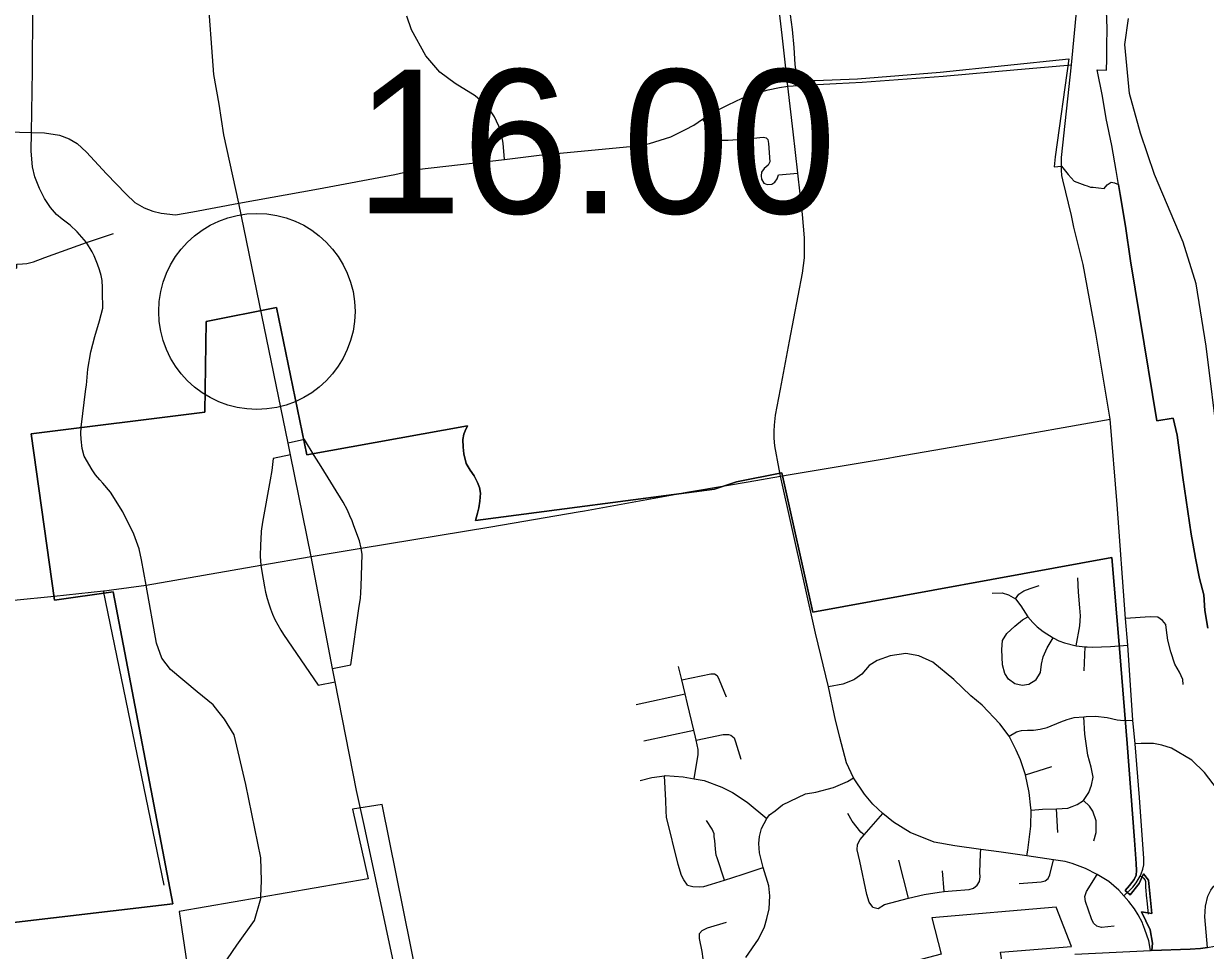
# Model space of a CAD drawing. Extents: x 1729596 to 1934326, y 644115 to 911751.
# Drawn here: x 1788422 to 1797457, y 753638 to 760728 of the extents above; entities that cross this region are included whole.
import ezdxf

# ---------------------------------------------------------------- set-up
doc = ezdxf.new("R2010")
doc.units = 0
for name, color, linetype in [('Default', 7, 'Continuous'), ('GM_X_City_Street', 7, 'Continuous'), ('GM_X_Corporation', 7, 'Continuous'), ('GM_X_County_Road', 7, 'Continuous'), ('GM_X_Interchange_Ramps', 7, 'Continuous'), ('GM_X_Interstate_Route', 7, 'Continuous'), ('GM_X_Township', 7, 'Continuous')]:
    doc.layers.add(name, color=color, linetype=linetype)

msp = doc.modelspace()

# ---------------------------------------------------------------- linework, layer by layer
at = {"layer": 'Default'}
msp.add_circle((1790205.9, 758526.8), 750, dxfattribs=at)
at = {"layer": 'GM_X_City_Street'}
for points in [[(1794264.2, 760250.4), (1794222.3, 760639.4), (1794156.9, 761184.7), (1794125.6, 761334.1), (1794098.3, 761406.4), (1794016.1, 761625.6), (1793916.4, 761923.3), (1793861.5, 762072.2), (1793810.9, 762252.9), (1793754.5, 762488.4), (1793725.6, 762661.9), (1793711.2, 762739.9), (1793676.5, 763042), (1793660.6, 763196.6), (1793634.6, 763508.8), (1793627.4, 763701), (1793630.2, 763841.2), (1793646.2, 764095.6), (1793658.2, 764238)], [(1789025, 758710.8), (1789023.1, 758763.8), (1789014.6, 758801.1), (1789002.2, 758845.5), (1788987.2, 758888.9), (1788962.1, 758950.7), (1788945.4, 758983), (1788902.7, 759053.7), (1788831, 759134.5), (1788777.5, 759187.1), (1788716.5, 759233.1), (1788674.8, 759269), (1788627.1, 759321.6), (1788582.9, 759390.1), (1788544.4, 759466.2), (1788508.5, 759555.5), (1788491, 759634.1), (1788485.1, 759692.5), (1788480.9, 759756), (1788481.5, 759894.7), (1788489.3, 760370.9), (1788492.7, 760843.7)], [(1792098.2, 759687.9), (1792088, 759814.9), (1792069.7, 759911), (1792021.3, 760015.1), (1791967.7, 760094.7), (1791874.4, 760176.4), (1791722.8, 760269.7), (1791603.2, 760357.2), (1791498.3, 760482.6), (1791387.5, 760680.9), (1791351.8, 760786)], [(1794635.1, 760270.1), (1794833.8, 760280.1), (1795452.2, 760327.5), (1796020.8, 760376.5), (1796433.3, 760413.6)], [(1789583.1, 759266.7), (1789716.7, 759288.1), (1790068.8, 759353.9), (1790675.7, 759464.5), (1791259.3, 759573.4), (1791426.6, 759611.4), (1792098.2, 759687.9), (1792363.9, 759723.3), (1793031.9, 759784.9), (1793116.3, 759792.4), (1793208.1, 759812.2), (1793290, 759837), (1793369.3, 759861.8), (1793483.5, 759918.9), (1793545.5, 759951.1), (1793612.5, 759998.3), (1793726.6, 760065.3), (1793808.5, 760107.4), (1793915.2, 760157.1), (1794003.6, 760190.5), (1794114.3, 760221.7), (1794200.9, 760239.2), (1794264.2, 760250.4)], [(1794199.5, 757319.4), (1794165.8, 757498.2), (1794160.5, 757556.3), (1794160.5, 757609.8), (1794163.2, 757656.8), (1794171.2, 757733.6), (1794209, 757931.9), (1794276.6, 758300), (1794376, 758819), (1794393.3, 758937.5), (1794393.3, 759088.8), (1794376.5, 759268.5), (1794340.8, 759583.8), (1794306.3, 759899.7), (1794264.2, 760250.4)], [(1794264.2, 760250.4), (1794346.9, 760255.6), (1794635.1, 760270.1)], [(1787842.1, 759913.9), (1788481.5, 759894.7), (1788583, 759893.1), (1788696.5, 759876.3), (1788771.7, 759846.2), (1788831.8, 759811.2), (1788903.9, 759745.6), (1789054.9, 759579), (1789205.8, 759422.9), (1789273.5, 759360.4), (1789344.6, 759318.8), (1789410.5, 759292.8), (1789474.7, 759277.1), (1789583.1, 759266.7)], [(1793612.5, 759998.3), (1793677.2, 759907.5), (1793702.7, 759869.7), (1793716, 759849.3), (1793730.3, 759838), (1793753.8, 759837), (1793809.9, 759838), (1793982.4, 759850.3), (1794051.9, 759858.5), (1794079.4, 759860.5), (1794098.8, 759854.4), (1794112.1, 759842.1), (1794118.2, 759812.5), (1794126.4, 759671.6), (1794115.1, 759646.1), (1794084.5, 759620.6), (1794064.1, 759592), (1794061, 759564.5), (1794063.1, 759538.9), (1794082.5, 759508.3), (1794108, 759497.1), (1794141.7, 759499.1), (1794166.2, 759515.4), (1794183.6, 759540), (1794192.7, 759570.6), (1794340.8, 759583.8)], [(1796834.4, 754054.6), (1796902.1, 754122.1), (1796929.1, 754155), (1796958.2, 754205.8), (1796966.9, 754224.9), (1796979, 754259.7), (1796985.6, 754293.3), (1796985.6, 754340), (1796954.5, 754809.1), (1796919.6, 755218.7), (1796902.6, 755400.7), (1796863.3, 755973.8), (1796847.6, 756176.8), (1796782.1, 757049.5), (1796728, 757701.5), (1796620, 758359.1), (1796523.7, 758884.4), (1796452, 759171.6), (1796434.4, 759260.6), (1796366.3, 759533.3), (1796358.9, 759567), (1796356.8, 759606.3), (1796356.9, 759637.5), (1796357, 759661.8)], [(1788365.8, 758855), (1788370.2, 758860.2), (1788370.2, 758887.4), (1788413, 758891.3), (1788448, 758893.6), (1788497.7, 758906.8), (1788585.5, 758939.5), (1788902.7, 759053.7), (1789110.2, 759122.9)], [(1788898.6, 757934.9), (1788901.9, 757962.1), (1788913, 758085.6), (1788936.7, 758218.5), (1788966.8, 758334), (1789003.2, 758455.9), (1789026.9, 758550.8), (1789026.2, 758675.2), (1789025, 758710.8)], [(1789005.3, 757238.8), (1788972.6, 757277.2), (1788947.1, 757314.2), (1788884.5, 757418.2), (1788869.8, 757478.6), (1788862.5, 757549), (1788858.9, 757593.7), (1788862.5, 757639.9), (1788898.6, 757934.9)], [(1795032.5, 757404.4), (1795085.6, 757413.2), (1795808, 757540.3), (1796728, 757701.5)], [(1794209.3, 757267.4), (1794283, 757279.6), (1795032.5, 757404.4)], [(1794209.3, 757267.4), (1794199.5, 757319.4)], [(1789358.9, 756431.6), (1789323.4, 756626), (1789306.2, 756709.4), (1789264.5, 756823.6), (1789181.7, 756993.8), (1789085.4, 757144.9), (1789028, 757212.1), (1789005.3, 757238.8)], [(1793795.8, 757194.7), (1793962.3, 757222.9), (1794209.3, 757267.4)], [(1794662.5, 755269.8), (1794630.1, 755399), (1794575.2, 755654.8), (1794476.4, 756065.8), (1794209.3, 757267.4)], [(1792710.9, 757001.6), (1793382.1, 757123.3)], [(1793382.1, 757123.3), (1793493.3, 757143.5), (1793795.8, 757194.7)], [(1791003.1, 756715), (1791994.2, 756879.5), (1792662.4, 756992.8), (1792710.9, 757001.6)], [(1790236.3, 756584.6), (1790619.8, 756651.1), (1790696.5, 756663.9)], [(1790696.5, 756663.9), (1791003.1, 756715)], [(1789358.9, 756431.6), (1790236.3, 756584.6)], [(1796469.6, 755968.7), (1796496.7, 756122.5), (1796503.5, 756196.9), (1796498.4, 756257.7), (1796488.2, 756377.7), (1796481.5, 756487.6)], [(1787022.2, 756188.3), (1787057.9, 756191.9), (1787419.2, 756226.7), (1788657, 756348.4), (1789031.7, 756387.9), (1789041.3, 756389.1)], [(1789497.8, 754136.3), (1789031.7, 756387.9)], [(1789041.3, 756389.1), (1789094.2, 756396.2)], [(1789094.2, 756396.2), (1789358.9, 756431.6)], [(1789906.6, 755471.5), (1789870.4, 755516), (1789748.8, 755617.4), (1789546.1, 755786.3), (1789478.5, 755874.1), (1789438, 755989), (1789358.9, 756431.6)], [(1796005.1, 756328.7), (1796032.1, 756364.2), (1796069.3, 756389.5), (1796118.3, 756406.4), (1796185.8, 756430.1)], [(1795827.7, 756370.9), (1795903.7, 756372.6), (1795952.7, 756357.4), (1796005.1, 756328.7), (1796045.7, 756274.6), (1796099.7, 756190.1), (1796136.9, 756146.2), (1796170.7, 756114.1), (1796217.9, 756078.6), (1796293.9, 756029.6), (1796336.2, 756007.6), (1796380.1, 755992.4), (1796469.6, 755968.7), (1796537.2, 755960.3), (1796553.5, 755959.3)], [(1796162.2, 755706.8), (1796108.1, 755673), (1796057.4, 755664.6), (1796000, 755678.1), (1795951, 755713.5), (1795924, 755755.8), (1795907.1, 755821.7), (1795900.3, 755940), (1795905.4, 756009.3), (1795939.2, 756061.7), (1796000, 756119.1), (1796059.2, 756168.1), (1796099.7, 756190.1)], [(1797287.3, 755671.3), (1797285.6, 755711.9), (1797258.6, 755765.9), (1797224.8, 755828.5), (1797192.7, 755921.4), (1797170.7, 756012.7), (1797158.9, 756087.9), (1797153.8, 756131), (1797128.5, 756163.1), (1797094.7, 756188.4), (1797035.6, 756190.1), (1796847.6, 756176.8)], [(1796162.2, 755706.8), (1796197.7, 755764.3), (1796204.4, 755828.5), (1796216.3, 755884.2), (1796248.3, 755953.5), (1796293.9, 756029.6)], [(1796530.5, 755777.8), (1796537.2, 755960.3)], [(1796553.5, 755959.3), (1796594.7, 755956.9), (1796731.5, 755962), (1796863.3, 755973.8)], [(1796123.8, 754729), (1796110.6, 754845.4), (1796081.1, 754981.8), (1796043.9, 755096.8), (1796011.8, 755169.4), (1795956.1, 755275.9), (1795886.8, 755370.5), (1795750, 755514.1), (1795663.8, 755586.8), (1795532.9, 755710.2), (1795374.1, 755842), (1795266, 755892.7), (1795168, 755909.6), (1795046.4, 755892.7), (1794948.4, 755855.5), (1794887.6, 755818.3), (1794830.2, 755750.8), (1794777.1, 755713.3)], [(1793548.3, 754951), (1793572.9, 755091.4), (1793579.8, 755133.5), (1793579.1, 755173.9), (1793564.1, 755246.3), (1793559.4, 755269.1), (1793546.2, 755324.2), (1793498.1, 755524.5), (1793479.5, 755602.1), (1793454.3, 755706.9), (1793429.5, 755810)], [(1793454.3, 755706.9), (1793676.2, 755754.2), (1793704.6, 755753), (1793724.9, 755740.1), (1793739.9, 755708.3), (1793794.2, 755579.2)], [(1794777.1, 755713.3), (1794769.8, 755708.1), (1794686.6, 755675.2), (1794575.2, 755654.8)], [(1793105.7, 755519.7), (1793479.5, 755602.1)], [(1790236.2, 754054), (1790242.1, 754171.3), (1790235.3, 754347), (1790120.4, 754907.8), (1790032.6, 755286.3), (1789958.3, 755407.9), (1789906.6, 755471.5)], [(1795956.1, 755275.9), (1796013.5, 755309.7), (1796050.7, 755321.5), (1796098, 755323.2), (1796141.9, 755323.2), (1796194.3, 755330), (1796246.7, 755343.5), (1796351.4, 755385.7), (1796400.4, 755404.3), (1796454.4, 755419.5), (1796527.4, 755426.3), (1796545.7, 755427)], [(1796125.9, 754710.8), (1796212.8, 754719.1), (1796318.4, 754721.2), (1796405.3, 754725.3), (1796439.7, 754739.9), (1796477, 754754.3), (1796524.6, 754785.4), (1796565.1, 754844.9), (1796585.4, 754902.4), (1796598.9, 754963.2), (1796584.1, 755040.5), (1796559.5, 755132.3), (1796534.9, 755291.5), (1796527.4, 755426.3)], [(1796545.7, 755427), (1796616.6, 755429.7), (1796706.2, 755421.2), (1796783.9, 755402.6), (1796834.6, 755397.5), (1796902.6, 755400.7)], [(1793163.2, 755242), (1793546.2, 755324.2)], [(1793564.1, 755246.3), (1793771.2, 755290.3), (1793811.3, 755289.7), (1793828.4, 755284.7), (1793854.1, 755264.3), (1793864.3, 755234.6), (1793904.7, 755102.1)], [(1796834.4, 754054.6), (1796795.2, 754100), (1796718, 754166.2), (1796630.4, 754219.3), (1796541, 754264.8), (1796437.5, 754304), (1796384.7, 754317.2), (1796296.9, 754330.7), (1796093, 754360.9), (1795878, 754391.4), (1795741, 754410.3), (1795542.7, 754438.9), (1795384.8, 754465.6), (1795201.2, 754540.9), (1795072.8, 754619.7), (1794990, 754684.5), (1794915.7, 754755.8), (1794851.4, 754833.8), (1794767, 754958.5), (1794714.6, 755074.3), (1794663.1, 755267.3), (1794662.5, 755269.8)], [(1797474.1, 753661.2), (1797453.4, 753894.5), (1797457.5, 753975.5), (1797476.1, 754052), (1797498.8, 754098.2), (1797520.1, 754127.5), (1797571.4, 754176), (1797653.1, 754228.1), (1797703.8, 754262.5), (1797740.9, 754311.2), (1797760.9, 754364.1), (1797763.9, 754420.6), (1797710.8, 754612.1), (1797671.9, 754687.7), (1797642.1, 754738.8), (1797582.5, 754826.9), (1797449.4, 754998.5), (1797353, 755093.2), (1797198.2, 755184.3), (1797125.1, 755208.3), (1797060.9, 755220.1), (1796967.1, 755222.2), (1796919.6, 755218.7)], [(1796081.1, 754981.8), (1796283.8, 755044.4)], [(1793135.6, 754937.8), (1793225.5, 754960.7), (1793321.2, 754974.3), (1793328, 754975.3), (1793464.5, 754966.4), (1793548.3, 754951), (1793624.6, 754937), (1793759.8, 754887.6), (1793842.5, 754845.2), (1793955.2, 754771.4), (1794104, 754647.1)], [(1793497.8, 754137), (1793468.8, 754177.4), (1793451.2, 754212.1), (1793427.1, 754295.3), (1793338, 754657.6), (1793333.8, 754703.4), (1793332.3, 754784.1), (1793321.2, 754974.3)], [(1793943.5, 753584.6), (1794040.6, 753724), (1794085.5, 753817.3), (1794105.4, 753882), (1794123.3, 753955.1), (1794127.5, 754054.8), (1794118.9, 754130.9), (1794075.3, 754273.1), (1794047.2, 754383.3), (1794043.6, 754457.1), (1794047.3, 754510.4), (1794064.8, 754570), (1794104, 754647.1), (1794125, 754674.6), (1794168.2, 754705.1), (1794225.2, 754752.5), (1794399.3, 754834.9), (1794479.4, 754849.7), (1794613.6, 754883.5), (1794720.7, 754929.9), (1794767, 754958.5)], [(1796605.3, 754475.4), (1796621.3, 754540), (1796622.7, 754628.1), (1796595.8, 754702.6), (1796570.9, 754741.9), (1796524.6, 754785.4)], [(1794848.6, 754522.1), (1794822.3, 754543.2), (1794757, 754626.6), (1794724.2, 754684.4)], [(1794913.7, 753967.7), (1794886.9, 754006.2), (1794869.5, 754065.1), (1794815.9, 754319.9), (1794796.2, 754407.3), (1794798.5, 754449), (1794818, 754486), (1794848.6, 754522.1), (1794990, 754684.5)], [(1796093, 754360.9), (1796098.7, 754405.6), (1796123.8, 754588.7), (1796125.9, 754710.8), (1796123.8, 754729)], [(1796328.8, 754539), (1796318.4, 754721.2)], [(1793781.9, 754176.5), (1793725.2, 754345.8), (1793715.9, 754367.9), (1793711.7, 754412.7), (1793706.1, 754479.5), (1793702.8, 754508.1), (1793701.1, 754531), (1793686.5, 754565.1), (1793642.8, 754632.7)], [(1794913.7, 753967.7), (1794954.7, 753958.4), (1795003.7, 753989), (1795186.6, 754036.6), (1795306.1, 754065.5), (1795421.1, 754084.8), (1795458.9, 754088.9), (1795520.7, 754092.7), (1795652.2, 754104.6), (1795684.6, 754115.5), (1795711.5, 754136.5), (1795730.8, 754165.3), (1795735.7, 754199.7), (1795732.6, 754233.6), (1795737.9, 754378.8), (1795741, 754410.3)], [(1795186.6, 754036.6), (1795112.7, 754328.5)], [(1796033.8, 754149.3), (1796202.5, 754162.6), (1796231.4, 754170.1), (1796254.7, 754188.9), (1796268.3, 754215.6), (1796296.9, 754330.7)], [(1793497.8, 754137), (1793537.8, 754127.8), (1793586.8, 754125.2), (1793621.7, 754126), (1793680.1, 754143.6), (1793781.9, 754176.5), (1793843.6, 754196.4), (1793923.5, 754221.1), (1794075.3, 754273.1)], [(1795458.9, 754088.9), (1795446.2, 754246.7)], [(1796759.8, 753822.3), (1796662.8, 753814.5), (1796628, 753823.8), (1796600.7, 753847.2), (1796586.1, 753880.1), (1796539.9, 754011.3), (1796535.8, 754051.1), (1796549.2, 754088.7), (1796630.4, 754219.3)], [(1797011.7, 754018.9), (1797010.2, 754034.2), (1797002.4, 754123.1), (1797000.9, 754163.3), (1796996.1, 754177.9), (1796986.2, 754190.1), (1796958.2, 754205.8)], [(1789904.2, 753461.8), (1790052.9, 753678), (1790188, 753867.2), (1790235.3, 754036.2), (1790236.2, 754054)], [(1796979.4, 753838.5), (1796975.3, 753849), (1796943.3, 753909.7), (1796914.6, 753956.9), (1796872.4, 754011.8), (1796834.4, 754054.6)], [(1797021.5, 753915.3), (1797011.7, 754018.9)], [(1793610.7, 753435.4), (1793617.1, 753526.5), (1793618.5, 753573.9), (1793609.2, 753629.7), (1793590.2, 753727.9), (1793588.7, 753767.2), (1793609.4, 753790.6), (1793649.9, 753811.2), (1793794.9, 753854.3)], [(1797038.7, 753638.3), (1797024.3, 753710.6), (1796994.7, 753799.1), (1796979.4, 753838.5)]]:
    msp.add_lwpolyline(points, dxfattribs=at)
at = {"layer": 'GM_X_Corporation'}
for points in [[(1794274.5, 760852.6), (1794298.4, 760682.8), (1794309.7, 760544.7), (1794319.5, 760416.7), (1794336.2, 760293.2), (1794473.3, 760293.2), (1794798.4, 760306.9), (1795429, 760357.8), (1796412.1, 760459.7), (1796307.5, 759709.7), (1796301.8, 759633.4), (1796356.9, 759637.5), (1796408, 759573.6), (1796454.9, 759524.3), (1796534.5, 759493.4), (1796552.4, 759486.9), (1796578.2, 759476.8), (1796599.1, 759476.3), (1796640.3, 759471.2), (1796684.5, 759466.6), (1796705.8, 759494.8), (1796737, 759515.9), (1796763.4, 759510.4), (1796792.2, 759498.2), (1796806.3, 759421.6), (1796847.2, 759179.2), (1796885.2, 758914.6), (1796955.4, 758480.6), (1797087.2, 757690.8), (1797209.8, 757709.8), (1797242.5, 757580.8), (1797284.6, 757257.2), (1797348.8, 756823.2), (1797360.9, 756753.1), (1797381.6, 756638.7), (1797413.3, 756483.4), (1797445.4, 756357.9), (1797452.2, 756237.5), (1797475.4, 756103.9)], [(1797475.4, 756103.9), (1797452.2, 756237.5), (1797445.4, 756357.9), (1797413.3, 756483.4), (1797381.6, 756638.7), (1797360.9, 756753.1), (1797348.8, 756823.2), (1797284.6, 757257.2), (1797242.5, 757580.8), (1797209.8, 757709.8), (1797087.2, 757690.8), (1796955.4, 758480.6), (1796885.2, 758914.6), (1796847.2, 759179.2), (1796806.3, 759421.6), (1796792.2, 759498.2), (1796774.5, 759604.6), (1796742.2, 759796.1), (1796698.9, 760003.8), (1796671.1, 760173.1), (1796630.9, 760375.7), (1796701, 760373.2), (1796704.6, 760455.8), (1796703.3, 760557.1), (1796705.5, 760693.6), (1796698.9, 760891.1)], [(1788192.8, 753834.6), (1789562.5, 753993.5), (1789108.1, 756381.9), (1788659.2, 756318.2), (1788478.7, 757590.1), (1789806.5, 757755.2), (1789817.7, 758450.1), (1790355, 758555.4), (1790586.5, 757428.4), (1791817.1, 757651.3), (1791797.5, 757613.5), (1791788.1, 757586.7), (1791780.2, 757545.7), (1791781.7, 757487.3), (1791788.2, 757437.5), (1791805.4, 757364.2), (1791835.4, 757312.2), (1791866.7, 757269), (1791892.2, 757217.5), (1791908.3, 757178.9), (1791915.2, 757135.1), (1791910.6, 757075), (1791903.7, 757024.2), (1791892.1, 756982.7), (1791876.2, 756927.8), (1793703.4, 757166.8), (1793873.5, 757221.7), (1794219.6, 757290.9), (1794454.8, 756225.6), (1796742, 756644.1), (1796798.4, 755978.9), (1796858.8, 755222.1), (1796914.6, 754482.3), (1796927.4, 754304), (1796931.4, 754249.5), (1796929.1, 754213.1), (1796912.3, 754180.7), (1796876.5, 754133.4), (1796843.5, 754096.9), (1796883.3, 754064), (1796952, 754149.5), (1796983.3, 754223), (1797021.9, 754174.8), (1797047.2, 753919.4), (1796967.7, 753933.8), (1797035.1, 753796.4), (1797053.2, 753692.8), (1797049, 753638.3), (1797341.2, 753647.1), (1797420.7, 753652.7), (1797474.1, 753661.2)], [(1797474.1, 753661.2), (1797420.7, 753652.7), (1797341.2, 753647.1), (1797049, 753638.3), (1797053.2, 753692.8), (1797035.1, 753796.4), (1796967.7, 753933.8), (1797047.2, 753919.4), (1797021.9, 754174.8), (1796983.3, 754223), (1796952, 754149.5), (1796883.3, 754064), (1796843.5, 754096.9), (1796876.5, 754133.4), (1796912.3, 754180.7), (1796929.1, 754213.1), (1796931.4, 754249.5), (1796927.4, 754304), (1796914.6, 754482.3), (1796858.8, 755222.1), (1796798.4, 755978.9), (1796742, 756644.1), (1794454.8, 756225.6), (1794219.6, 757290.9), (1793873.5, 757221.7), (1793703.4, 757166.8), (1791876.2, 756927.8), (1791892.1, 756982.7), (1791903.7, 757024.2), (1791910.6, 757075), (1791915.2, 757135.1), (1791908.3, 757178.9), (1791892.2, 757217.5), (1791866.7, 757269), (1791835.4, 757312.2), (1791805.4, 757364.2), (1791788.2, 757437.5), (1791781.7, 757487.3), (1791780.2, 757545.7), (1791788.1, 757586.7), (1791797.5, 757613.5), (1791817.1, 757651.3), (1790586.5, 757428.4), (1790355, 758555.4), (1789817.7, 758450.1), (1789806.5, 757755.2), (1788478.7, 757590.1), (1788659.2, 756318.2), (1789108.1, 756381.9), (1789562.5, 753993.5), (1788192.8, 753834.6)], [(1797975.1, 750025), (1796995.4, 749736.8), (1797690.2, 748638.8), (1796961.2, 748506.2), (1796340, 748393.6), (1795502.4, 748254.7), (1795107.4, 748191.9), (1794974.1, 748158.7), (1794803.9, 748124), (1794616, 748094.6), (1794574, 748179.6), (1794146.6, 749042.8), (1794865.5, 749372.7), (1794530.9, 749912.3), (1792336, 748961.2), (1792198, 749625.8), (1791164.3, 754755), (1790937.7, 754719.4), (1791055.5, 754185.1), (1789610.3, 753934.5), (1789670.6, 753539.3), (1787760, 753248.6)]]:
    msp.add_lwpolyline(points, dxfattribs=at)
msp.add_lwpolyline([(1794796.5, 753441.5), (1794876.4, 753130.5), (1795181.3, 753218.8), (1795191.7, 753180.2), (1795271.9, 753203.5), (1795345.6, 753219.9), (1795335.1, 753258.5), (1795479.6, 753290.7), (1795473.8, 753312), (1795544.3, 753327.7), (1795606.1, 753338.6), (1795899, 753576.5), (1795891.4, 753623.9), (1796433.6, 753668.9), (1796317.5, 753968.8), (1795366.2, 753888.4), (1795437.7, 753608.8)], close=True, dxfattribs=at)
at = {"layer": 'GM_X_County_Road'}
for points in [[(1796357, 759661.8), (1796357.2, 759704.5), (1796433.3, 760413.6), (1796537.3, 761519.7), (1796555.1, 761684.1), (1796559.5, 761714.7), (1796561.3, 761724.7)], [(1797038.7, 753638.3), (1797419.7, 753653.1), (1797474.1, 753661.2), (1797633.2, 753692)]]:
    msp.add_lwpolyline(points, dxfattribs=at)
at = {"layer": 'GM_X_Interchange_Ramps'}
for points in [[(1791003.1, 756715), (1790989.9, 756772.2), (1790947.8, 756885.9), (1790933.1, 756925.5), (1790917.4, 756963.2), (1790898, 757005), (1790864.2, 757068.4), (1790698.2, 757341.2), (1790644.7, 757424.3), (1790570.9, 757546.1), (1790444.2, 757519.3)], [(1790461.7, 757430.2), (1790330.8, 757402.6), (1790320.5, 757309.5), (1790306.9, 757237.8), (1790249.2, 756913.4), (1790239.6, 756845.6), (1790235, 756782.4), (1790234.2, 756742.5), (1790231.7, 756651.7), (1790236.3, 756584.6)], [(1790784.6, 755795.7), (1790923.6, 755823.1), (1790987.5, 756271.9), (1790996.7, 756329.9), (1791001.4, 756375.2), (1791003.8, 756423.6), (1791010.1, 756668.1), (1791003.1, 756715)], [(1790236.3, 756584.6), (1790243.4, 756537), (1790263.9, 756420.3), (1790272.3, 756377.9), (1790283.9, 756330.9), (1790296.1, 756290.2), (1790310, 756250.1), (1790325.4, 756211.6), (1790343.9, 756170.5), (1790365.1, 756128.9), (1790388.2, 756088.5), (1790408.9, 756055.9), (1790674.7, 755666.4), (1790805.3, 755692.2)]]:
    msp.add_lwpolyline(points, dxfattribs=at)
at = {"layer": 'GM_X_Interstate_Route'}
for points in [[(1790226.2, 758584.6), (1790068.8, 759353.9), (1789951.7, 759878.7), (1789917, 760111.2), (1789875.4, 760340.1), (1789828.8, 760994.3), (1789860.5, 761609.2), (1789868, 761721.1)], [(1790619.8, 756651.1), (1790461.7, 757430.2), (1790444.2, 757519.3), (1790226.2, 758584.6)], [(1791027.2, 754586), (1790968.2, 754861.4), (1790805.3, 755692.2), (1790784.6, 755795.7), (1790619.8, 756651.1)], [(1792028.3, 749783), (1792025.5, 749796.3), (1791906.1, 750378.4), (1791547.6, 752115.2), (1791280.2, 753404.9), (1791027.2, 754586)]]:
    msp.add_lwpolyline(points, dxfattribs=at)
at = {"layer": 'GM_X_Township'}
for points in [[(1798702.1, 753874.9), (1798405.7, 754608.6), (1797955, 755800.8), (1797766.6, 756435.4), (1797558.4, 757500.4), (1797462.9, 758261.8), (1797385.8, 758737.5), (1797287.5, 759056.9), (1797068.6, 759573.3), (1796960.3, 759890.8), (1796875.8, 760193.8), (1796840.9, 760568.2), (1796868.9, 760768.6)], [(1796459.9, 753610), (1797038.7, 753638.3), (1797419.7, 753653.1), (1797474.1, 753661.2)]]:
    msp.add_lwpolyline(points, dxfattribs=at)

# ---------------------------------------------------------------- texts
at = {"layer": 'Default'}
msp.add_text('16.00', height=1100, dxfattribs=at).set_placement((1790955.9, 759276.8))

doc.saveas('drawing.dxf')
